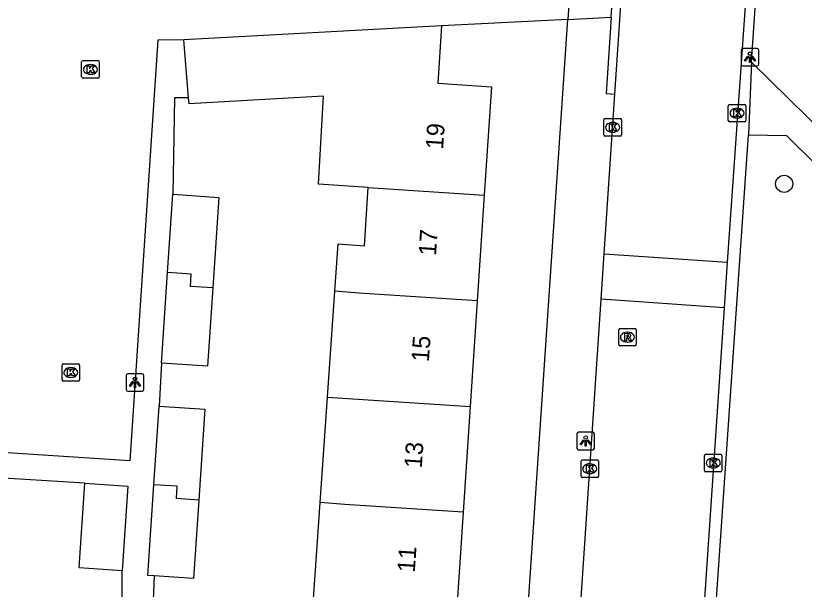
# Model space of a CAD drawing. Extents: x 161084 to 161928, y 385355 to 386522.
# Drawn here: x 161566.5 to 161611.48, y 386184.51 to 386217.22 of the extents above; entities that cross this region are included whole.
import ezdxf

# ---------------------------------------------------------------- set-up
doc = ezdxf.new("R2010")
doc.units = 0
for name, color, linetype in [('IMGEO_Boom', 7, 'Continuous'), ('IMGEO_Kolk', 7, 'Continuous'), ('IMGEO_Lichtpunt', 7, 'Continuous'), ('IMGEO_Pand', 7, 'Continuous'), ('IMGEO_Pand_nummerreeks', 7, 'Continuous'), ('IMGEO_Rijbaan_lokaal_open', 7, 'Continuous'), ('IMGEO_Rioolput', 7, 'Continuous'), ('IMGEO_Voetpad_open', 7, 'Continuous')]:
    doc.layers.add(name, color=color, linetype=linetype)

msp = doc.modelspace()

# ---------------------------------------------------------------- linework, layer by layer
at = {"layer": 'IMGEO_Boom'}
msp.add_circle((161610.331, 386207.629), 0.489, dxfattribs=at)
at = {"layer": 'IMGEO_Kolk'}
for p, q in [((161570.334, 386214.656), (161571.186, 386214.656)), ((161570.259, 386213.73), (161570.259, 386214.582)), ((161570.747, 386214.436), (161570.772, 386214.436)), ((161571.26, 386214.582), (161571.26, 386213.73)), ((161570.77, 386213.876), (161570.745, 386213.876)), ((161571.186, 386213.656), (161570.334, 386213.656)), ((161607.143, 386211.236), (161607.143, 386212.088)), ((161607.218, 386212.162), (161608.07, 386212.162)), ((161607.631, 386211.942), (161607.656, 386211.942)), ((161608.144, 386212.088), (161608.144, 386211.236)), ((161600.048, 386210.427), (161600.048, 386211.279)), ((161600.123, 386211.353), (161600.975, 386211.353)), ((161600.536, 386211.133), (161600.561, 386211.133)), ((161601.049, 386211.279), (161601.049, 386210.427)), ((161608.07, 386211.162), (161607.218, 386211.162)), ((161607.654, 386211.382), (161607.629, 386211.382)), ((161600.559, 386210.573), (161600.534, 386210.573)), ((161600.975, 386210.353), (161600.123, 386210.353)), ((161569.139, 386196.448), (161569.139, 386197.3)), ((161569.214, 386197.374), (161570.066, 386197.374)), ((161569.627, 386197.154), (161569.652, 386197.154)), ((161570.14, 386197.3), (161570.14, 386196.448)), ((161569.65, 386196.594), (161569.625, 386196.594)), ((161570.066, 386196.374), (161569.214, 386196.374)), ((161605.783, 386191.283), (161605.783, 386192.135)), ((161605.858, 386192.209), (161606.71, 386192.209)), ((161606.784, 386192.135), (161606.784, 386191.283)), ((161598.742, 386190.96), (161598.742, 386191.812)), ((161598.817, 386191.886), (161599.669, 386191.886)), ((161599.23, 386191.666), (161599.255, 386191.666)), ((161599.743, 386191.812), (161599.743, 386190.96)), ((161606.271, 386191.989), (161606.296, 386191.989)), ((161606.71, 386191.209), (161605.858, 386191.209)), ((161606.294, 386191.429), (161606.269, 386191.429)), ((161599.669, 386190.886), (161598.817, 386190.886)), ((161599.253, 386191.106), (161599.228, 386191.106))]:
    msp.add_line(p, q, dxfattribs=at)
for points in [[(161570.334, 386214.656), (161571.186, 386214.656)], [(161570.259, 386213.73), (161570.259, 386214.582)], [(161570.58, 386214.356), (161570.703, 386214.356), (161570.703, 386214.205), (161570.833, 386214.356), (161570.997, 386214.356), (161570.851, 386214.205), (161571.004, 386213.956), (161570.852, 386213.956), (161570.767, 386214.12), (161570.703, 386214.053), (161570.703, 386213.956), (161570.58, 386213.956), (161570.58, 386214.356)], [(161571.26, 386214.582), (161571.26, 386213.73)], [(161571.186, 386213.656), (161570.334, 386213.656)], [(161607.143, 386211.236), (161607.143, 386212.088)], [(161607.218, 386212.162), (161608.07, 386212.162)], [(161608.144, 386212.088), (161608.144, 386211.236)], [(161607.464, 386211.862), (161607.587, 386211.862), (161607.587, 386211.711), (161607.717, 386211.862), (161607.881, 386211.862), (161607.735, 386211.711), (161607.888, 386211.462), (161607.736, 386211.462), (161607.651, 386211.626), (161607.587, 386211.559), (161607.587, 386211.462), (161607.464, 386211.462), (161607.464, 386211.862)], [(161600.048, 386210.427), (161600.048, 386211.279)], [(161600.123, 386211.353), (161600.975, 386211.353)], [(161600.369, 386211.053), (161600.492, 386211.053), (161600.492, 386210.902), (161600.622, 386211.053), (161600.786, 386211.053), (161600.64, 386210.902), (161600.793, 386210.653), (161600.641, 386210.653), (161600.556, 386210.817), (161600.492, 386210.75), (161600.492, 386210.653), (161600.369, 386210.653), (161600.369, 386211.053)], [(161601.049, 386211.279), (161601.049, 386210.427)], [(161608.07, 386211.162), (161607.218, 386211.162)], [(161600.975, 386210.353), (161600.123, 386210.353)], [(161569.139, 386196.448), (161569.139, 386197.3)], [(161569.214, 386197.374), (161570.066, 386197.374)], [(161569.46, 386197.074), (161569.583, 386197.074), (161569.583, 386196.923), (161569.713, 386197.074), (161569.877, 386197.074), (161569.731, 386196.923), (161569.884, 386196.674), (161569.732, 386196.674), (161569.647, 386196.838), (161569.583, 386196.771), (161569.583, 386196.674), (161569.46, 386196.674), (161569.46, 386197.074)], [(161570.14, 386197.3), (161570.14, 386196.448)], [(161570.066, 386196.374), (161569.214, 386196.374)], [(161605.783, 386191.283), (161605.783, 386192.135)], [(161605.858, 386192.209), (161606.71, 386192.209)], [(161606.784, 386192.135), (161606.784, 386191.283)], [(161598.742, 386190.96), (161598.742, 386191.812)], [(161598.817, 386191.886), (161599.669, 386191.886)], [(161599.743, 386191.812), (161599.743, 386190.96)], [(161606.104, 386191.909), (161606.227, 386191.909), (161606.227, 386191.758), (161606.357, 386191.909), (161606.521, 386191.909), (161606.375, 386191.758), (161606.528, 386191.509), (161606.376, 386191.509), (161606.291, 386191.673), (161606.227, 386191.606), (161606.227, 386191.509), (161606.104, 386191.509), (161606.104, 386191.909)], [(161599.063, 386191.586), (161599.186, 386191.586), (161599.186, 386191.435), (161599.316, 386191.586), (161599.48, 386191.586), (161599.334, 386191.435), (161599.487, 386191.186), (161599.335, 386191.186), (161599.25, 386191.35), (161599.186, 386191.283), (161599.186, 386191.186), (161599.063, 386191.186), (161599.063, 386191.586)], [(161606.71, 386191.209), (161605.858, 386191.209)], [(161599.669, 386190.886), (161598.817, 386190.886)]]:
    msp.add_lwpolyline(points, dxfattribs=at)
for centre, start, end in [((161570.336, 386214.58), 91.552, 178.448), ((161570.336, 386214.58), 91.552, 178.448), ((161571.184, 386214.58), 1.552, 88.448), ((161571.184, 386214.58), 1.552, 88.448), ((161570.336, 386213.732), 181.552, 268.448), ((161570.336, 386213.732), 181.552, 268.448), ((161571.184, 386213.732), 271.552, 358.448), ((161571.184, 386213.732), 271.552, 358.448), ((161607.22, 386212.086), 91.552, 178.448), ((161607.22, 386212.086), 91.552, 178.448), ((161608.068, 386212.086), 1.552, 88.448), ((161608.068, 386212.086), 1.552, 88.448), ((161600.125, 386211.277), 91.552, 178.448), ((161600.125, 386211.277), 91.552, 178.448), ((161600.973, 386211.277), 1.552, 88.448), ((161600.973, 386211.277), 1.552, 88.448), ((161607.22, 386211.238), 181.552, 268.448), ((161607.22, 386211.238), 181.552, 268.448), ((161608.068, 386211.238), 271.552, 358.448), ((161608.068, 386211.238), 271.552, 358.448), ((161600.125, 386210.429), 181.552, 268.448), ((161600.125, 386210.429), 181.552, 268.448), ((161600.973, 386210.429), 271.552, 358.448), ((161600.973, 386210.429), 271.552, 358.448), ((161569.216, 386197.298), 91.552, 178.448), ((161569.216, 386197.298), 91.552, 178.448), ((161570.064, 386197.298), 1.552, 88.448), ((161570.064, 386197.298), 1.552, 88.448), ((161569.216, 386196.45), 181.552, 268.448), ((161569.216, 386196.45), 181.552, 268.448), ((161570.064, 386196.45), 271.552, 358.448), ((161570.064, 386196.45), 271.552, 358.448), ((161605.86, 386192.133), 91.552, 178.448), ((161605.86, 386192.133), 91.552, 178.448), ((161606.708, 386192.133), 1.552, 88.448), ((161606.708, 386192.133), 1.552, 88.448), ((161598.819, 386191.81), 91.552, 178.448), ((161598.819, 386191.81), 91.552, 178.448), ((161599.667, 386191.81), 1.552, 88.448), ((161599.667, 386191.81), 1.552, 88.448), ((161605.86, 386191.285), 181.552, 268.448), ((161605.86, 386191.285), 181.552, 268.448), ((161606.708, 386191.285), 271.552, 358.448), ((161606.708, 386191.285), 271.552, 358.448), ((161598.819, 386190.962), 181.552, 268.448), ((161598.819, 386190.962), 181.552, 268.448), ((161599.667, 386190.962), 271.552, 358.448), ((161599.667, 386190.962), 271.552, 358.448)]:
    msp.add_arc(centre, 0.0765, start, end, dxfattribs=at)
for centre, major_axis, ratio, start_param, end_param in [((161570.746, 386214.156), (-0.387, 0.002), 0.722429, 4.712389, 7.853982), ((161570.771, 386214.156), (-0.39, 0.002), 0.717154, 1.570796, 4.712389), ((161607.63, 386211.662), (-0.387, 0.002), 0.722429, 4.712389, 7.853982), ((161607.655, 386211.662), (-0.39, 0.002), 0.717154, 1.570796, 4.712389), ((161600.535, 386210.853), (-0.387, 0.002), 0.722429, 4.712389, 7.853982), ((161600.56, 386210.853), (-0.39, 0.002), 0.717154, 1.570796, 4.712389), ((161569.626, 386196.874), (-0.387, 0.002), 0.722429, 4.712389, 7.853982), ((161569.651, 386196.874), (-0.39, 0.002), 0.717154, 1.570796, 4.712389), ((161599.229, 386191.386), (-0.387, 0.002), 0.722429, 4.712389, 7.853982), ((161599.254, 386191.386), (-0.39, 0.002), 0.717154, 1.570796, 4.712389), ((161606.27, 386191.709), (-0.387, 0.002), 0.722429, 4.712389, 7.853982), ((161606.295, 386191.709), (-0.39, 0.002), 0.717154, 1.570796, 4.712389)]:
    msp.add_ellipse(centre, major_axis=major_axis, ratio=ratio, start_param=start_param, end_param=end_param, dxfattribs=at)
at = {"layer": 'IMGEO_Lichtpunt'}
for p, q in [((161607.886, 386215.255), (161607.886, 386214.448)), ((161607.886, 386215.255), (161607.886, 386214.448)), ((161608.788, 386215.35), (161607.98, 386215.35)), ((161608.788, 386215.35), (161607.98, 386215.35)), ((161608.882, 386214.448), (161608.882, 386215.255)), ((161608.882, 386214.448), (161608.882, 386215.255)), ((161607.98, 386214.354), (161608.788, 386214.354)), ((161607.98, 386214.354), (161608.788, 386214.354)), ((161572.801, 386196.709), (161572.801, 386195.902)), ((161572.801, 386196.709), (161572.801, 386195.902)), ((161573.703, 386196.804), (161572.895, 386196.804)), ((161573.703, 386196.804), (161572.895, 386196.804)), ((161573.797, 386195.902), (161573.797, 386196.709)), ((161573.797, 386195.902), (161573.797, 386196.709)), ((161572.895, 386195.808), (161573.703, 386195.808)), ((161572.895, 386195.808), (161573.703, 386195.808)), ((161599.413, 386193.467), (161598.605, 386193.467)), ((161599.413, 386193.467), (161598.605, 386193.467)), ((161598.511, 386193.372), (161598.511, 386192.565)), ((161598.511, 386193.372), (161598.511, 386192.565)), ((161599.507, 386192.565), (161599.507, 386193.372)), ((161599.507, 386192.565), (161599.507, 386193.372)), ((161598.605, 386192.471), (161599.413, 386192.471)), ((161598.605, 386192.471), (161599.413, 386192.471))]:
    msp.add_line(p, q, dxfattribs=at)
for points in [[(161608.26, 386214.919), (161608.299, 386214.891), (161608.111, 386214.629), (161608.073, 386214.656), (161608.26, 386214.919)], [(161608.362, 386214.871), (161608.409, 386214.871), (161608.409, 386214.549), (161608.362, 386214.549), (161608.362, 386214.871)], [(161608.472, 386214.891), (161608.51, 386214.918), (161608.697, 386214.656), (161608.658, 386214.628), (161608.472, 386214.891)], [(161573.175, 386196.373), (161573.214, 386196.345), (161573.026, 386196.083), (161572.988, 386196.11), (161573.175, 386196.373)], [(161573.277, 386196.325), (161573.324, 386196.325), (161573.324, 386196.003), (161573.277, 386196.003), (161573.277, 386196.325)], [(161573.387, 386196.345), (161573.425, 386196.372), (161573.612, 386196.11), (161573.573, 386196.082), (161573.387, 386196.345)], [(161598.885, 386193.036), (161598.924, 386193.008), (161598.736, 386192.746), (161598.698, 386192.773), (161598.885, 386193.036)], [(161599.097, 386193.008), (161599.135, 386193.035), (161599.322, 386192.773), (161599.283, 386192.745), (161599.097, 386193.008)], [(161598.987, 386192.988), (161599.034, 386192.988), (161599.034, 386192.666), (161598.987, 386192.666), (161598.987, 386192.988)]]:
    msp.add_lwpolyline(points, dxfattribs=at)
for centre in [(161608.385, 386215.053), (161573.3, 386196.507), (161599.01, 386193.17)]:
    msp.add_circle(centre, 0.0994, dxfattribs=at)
for centre, start, end in [((161607.98, 386215.255), 90, 180), ((161607.98, 386215.255), 90, 180), ((161608.788, 386215.255), 0, 90), ((161608.788, 386215.255), 0, 90), ((161607.98, 386214.448), 180, 270), ((161607.98, 386214.448), 180, 270), ((161608.788, 386214.448), 270, 0), ((161608.788, 386214.448), 270, 360), ((161572.895, 386196.709), 90, 180), ((161572.895, 386196.709), 90, 180), ((161573.703, 386196.709), 0, 90), ((161573.703, 386196.709), 0, 90), ((161572.895, 386195.902), 180, 270), ((161572.895, 386195.902), 180, 270), ((161573.703, 386195.902), 270, 0), ((161573.703, 386195.902), 270, 360), ((161598.605, 386193.372), 90, 180), ((161598.605, 386193.372), 90, 180), ((161599.413, 386193.372), 0, 90), ((161599.413, 386193.372), 0, 90), ((161598.605, 386192.565), 180, 270), ((161598.605, 386192.565), 180, 270), ((161599.413, 386192.565), 270, 0), ((161599.413, 386192.565), 270, 360)]:
    msp.add_arc(centre, 0.0946, start, end, dxfattribs=at)
at = {"layer": 'IMGEO_Pand'}
for points in [[(161590.786, 386216.642), (161576.092, 386215.847)], [(161590.786, 386216.642), (161590.567, 386213.369), (161593.64, 386213.164), (161593.226, 386206.981)], [(161576.358, 386212.528), (161576.092, 386215.847)], [(161586.609, 386207.424), (161583.771, 386207.614), (161584.048, 386212.622), (161581.377, 386212.474), (161576.384, 386212.197), (161576.358, 386212.528)], [(161584.703, 386201.511), (161584.891, 386204.205), (161586.387, 386204.104), (161586.609, 386207.424)], [(161586.609, 386207.424), (161593.226, 386206.981)], [(161575.156, 386202.569), (161575.455, 386207.038)], [(161575.455, 386207.038), (161578.082, 386206.862), (161577.736, 386201.695)], [(161593.226, 386206.981), (161592.823, 386200.954)], [(161574.81, 386197.407), (161575.156, 386202.569)], [(161577.736, 386201.695), (161576.465, 386201.78), (161576.512, 386202.479), (161575.156, 386202.569)], [(161577.736, 386201.695), (161577.437, 386197.231), (161574.81, 386197.407)], [(161584.28, 386195.472), (161584.703, 386201.511)], [(161592.823, 386200.954), (161586.073, 386201.406), (161584.703, 386201.511)], [(161592.823, 386200.954), (161592.42, 386194.927)], [(161583.859, 386189.454), (161584.28, 386195.472)], [(161584.28, 386195.472), (161592.42, 386194.927)], [(161574.375, 386190.473), (161574.675, 386194.95)], [(161574.675, 386194.95), (161577.282, 386194.775), (161576.936, 386189.6)], [(161592.42, 386194.927), (161592.017, 386188.901)], [(161572.572, 386185.564), (161570.124, 386185.727), (161570.448, 386190.556)], [(161570.448, 386190.556), (161572.895, 386190.393), (161572.572, 386185.564)], [(161574.403, 386185.276), (161574.029, 386185.301), (161574.375, 386190.473)], [(161576.936, 386189.6), (161575.665, 386189.685), (161575.712, 386190.384), (161574.375, 386190.473)], [(161576.936, 386189.6), (161576.637, 386185.127), (161574.403, 386185.276)], [(161583.437, 386183.422), (161583.859, 386189.454)], [(161592.017, 386188.901), (161585.267, 386189.353), (161583.859, 386189.454)], [(161592.017, 386188.901), (161591.613, 386182.874)]]:
    msp.add_lwpolyline(points, dxfattribs=at)
at = {"layer": 'IMGEO_Rijbaan_lokaal_open'}
for points in [[(161609.774, 386241.599), (161607.084, 386203.163)], [(161600.676, 386212.742), (161601.696, 386228.013)], [(161598.331, 386221.848), (161597.994, 386217.007)], [(161597.994, 386217.007), (161590.786, 386216.642)], [(161576.092, 386215.847), (161574.613, 386215.816), (161573.011, 386191.842), (161564.551, 386192.381)], [(161600.068, 386203.647), (161600.676, 386212.742)], [(161599.895, 386201.053), (161600.068, 386203.647)], [(161600.068, 386203.647), (161607.084, 386203.163)], [(161607.084, 386203.163), (161606.909, 386200.569)], [(161596.286, 386147.048), (161599.895, 386201.053)], [(161606.909, 386200.569), (161599.895, 386201.053)], [(161606.909, 386200.569), (161603.251, 386146.562)]]:
    msp.add_lwpolyline(points, dxfattribs=at)
at = {"layer": 'IMGEO_Rioolput'}
for p, q in [((161600.891, 386198.463), (161600.891, 386199.315)), ((161600.966, 386199.389), (161601.818, 386199.389)), ((161601.892, 386199.315), (161601.892, 386198.463)), ((161601.379, 386199.169), (161601.404, 386199.169)), ((161601.402, 386198.609), (161601.377, 386198.609)), ((161601.818, 386198.389), (161600.966, 386198.389))]:
    msp.add_line(p, q, dxfattribs=at)
for points in [[(161600.891, 386198.463), (161600.891, 386199.315)], [(161600.966, 386199.389), (161601.818, 386199.389)], [(161601.892, 386199.315), (161601.892, 386198.463)], [(161601.48, 386199.087), (161601.228, 386199.089), (161601.228, 386198.689)], [(161601.228, 386198.689), (161601.352, 386198.689), (161601.352, 386198.851), (161601.363, 386198.851)], [(161601.406, 386199.008), (161601.352, 386199.008), (161601.352, 386198.927)], [(161601.352, 386198.927), (161601.404, 386198.927)], [(161601.41, 386198.822), (161601.481, 386198.689), (161601.621, 386198.689), (161601.556, 386198.815)], [(161601.818, 386198.389), (161600.966, 386198.389)]]:
    msp.add_lwpolyline(points, dxfattribs=at)
for centre, radius, start, end in [((161600.968, 386199.313), 0.0765, 91.552, 178.448), ((161600.968, 386199.313), 0.0765, 91.552, 178.448), ((161601.816, 386199.313), 0.0765, 1.552, 88.448), ((161601.816, 386199.313), 0.0765, 1.552, 88.448), ((161601.362, 386198.798), 0.0533, 26.0293, 88.6989), ((161601.388, 386199.116), 0.19, 274.7715, 282.9687), ((161601.412, 386198.912), 0.0964, 77.0061, 93.1865), ((161601.426, 386198.969), 0.0378, 276.6634, 79.6772), ((161601.479, 386198.977), 0.109, 350.3612, 89.416), ((161601.477, 386198.977), 0.112, 277.5842, 350.9817), ((161601.461, 386198.762), 0.108, 29.5134, 73.7905), ((161600.968, 386198.465), 0.0765, 181.552, 268.448), ((161600.968, 386198.465), 0.0765, 181.552, 268.448), ((161601.816, 386198.465), 0.0765, 271.552, 358.448), ((161601.816, 386198.465), 0.0765, 271.552, 358.448)]:
    msp.add_arc(centre, radius, start, end, dxfattribs=at)
for centre, major_axis, ratio, start_param, end_param in [((161601.378, 386198.889), (-0.387, 0.002), 0.722429, 4.712389, 7.853982), ((161601.403, 386198.889), (-0.39, 0.002), 0.717154, 1.570796, 4.712389)]:
    msp.add_ellipse(centre, major_axis=major_axis, ratio=ratio, start_param=start_param, end_param=end_param, dxfattribs=at)
at = {"layer": 'IMGEO_Voetpad_open'}
for points in [[(161608.46, 386214.573), (161610.501, 386244.469)], [(161600.469, 386217.132), (161600.913, 386223.787)], [(161593.488, 386150.32), (161597.994, 386217.007)], [(161597.994, 386217.007), (161600.469, 386217.132)], [(161600.469, 386217.132), (161600.178, 386212.774), (161600.676, 386212.742)], [(161608.46, 386214.573), (161608.302, 386210.434)], [(161617.012, 386206.192), (161608.46, 386214.573)], [(161576.358, 386212.528), (161575.555, 386212.528), (161575.455, 386207.038)], [(161604.878, 386160.809), (161608.302, 386210.434)], [(161608.302, 386210.434), (161610.462, 386210.396), (161617.137, 386203.786)], [(161574.81, 386197.407), (161574.675, 386194.95)], [(161570.448, 386190.556), (161563.616, 386190.99)], [(161572.563, 386182.611), (161572.572, 386185.564)], [(161574.403, 386185.276), (161574.29, 386182.529)]]:
    msp.add_lwpolyline(points, dxfattribs=at)

# ---------------------------------------------------------------- texts
at = {"layer": 'IMGEO_Pand_nummerreeks'}
for s, rotation, p in [('19', 86.1729, (161590.874, 386209.57)), ('17', 86.1722, (161590.469, 386203.512)), ('15', 86.1722, (161590.063, 386197.454)), ('13', 86.1722, (161589.658, 386191.397)), ('11', 86.1722, (161589.261, 386185.453))]:
    msp.add_text(s, height=1, rotation=rotation, dxfattribs=at).set_placement(p)

doc.saveas('drawing.dxf')
